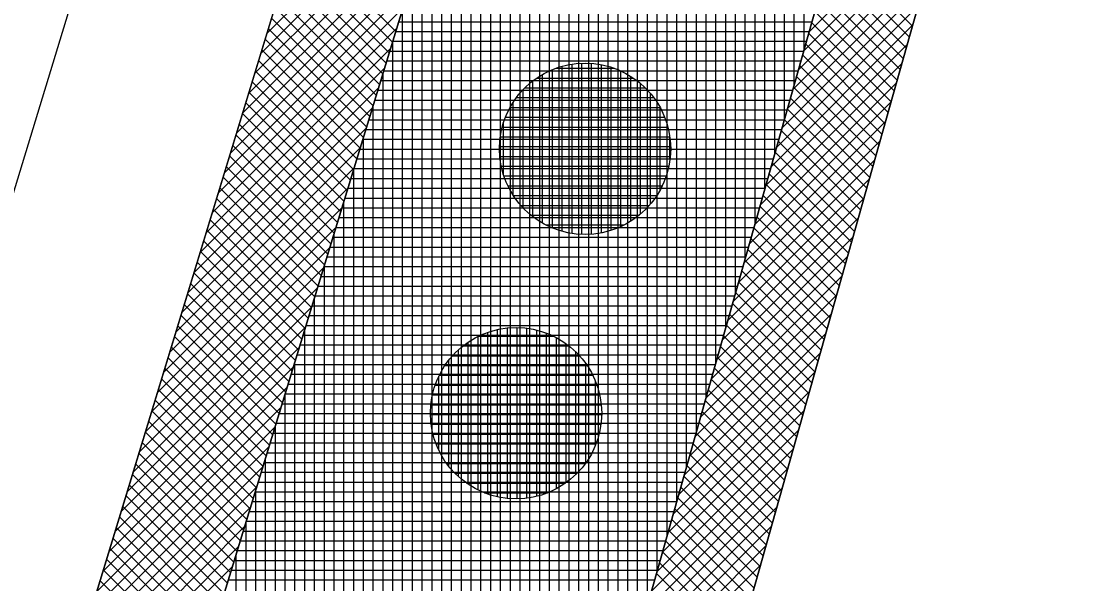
# Model space of a CAD drawing. Extents: x -565346 to -564154, y -1097386 to -1095620.
# Drawn here: x -564251.58 to -564229.82, y -1096497.87 to -1096486.38 of the extents above; entities that cross this region are included whole.
import ezdxf

# ---------------------------------------------------------------- set-up
doc = ezdxf.new("R2010")
doc.units = 0
for name, color, linetype in [('Vrstva 1', 7, 'Continuous'), ('Vrstva 13', 7, 'Continuous'), ('Vrstva 41', 7, 'Continuous'), ('Vrstva 42', 7, 'Continuous'), ('Vrstva 43', 7, 'Continuous'), ('Vrstva 44', 7, 'Continuous')]:
    doc.layers.add(name, color=color, linetype=linetype)

msp = doc.modelspace()

# ---------------------------------------------------------------- linework, layer by layer
at = {"layer": 'Vrstva 1'}
for p, q in [((-564259.14, -1096527.84), (-564234.67, -1096447.65)), ((-564242.07, -1096458.14), (-564259.02, -1096513.75))]:
    msp.add_line(p, q, dxfattribs=at)
at = {"layer": 'Vrstva 13'}
msp.add_line((-564226.29, -1096461.3), (-564238.75, -1096505.56), dxfattribs=at)
at = {"layer": 'Vrstva 41'}
for points in [[(-564230.6, -1096442.93), (-564234.67, -1096447.65), (-564259.14, -1096527.84), (-564264.72, -1096575.85), (-564272.07, -1096706.16), (-564269.623, -1096706.334), (-564262.228, -1096576.061), (-564256.683, -1096528.354)], [(-564221.399, -1096446.296), (-564223.301, -1096445.676), (-564228.215, -1096460.758), (-564240.675, -1096505.018), (-564249.271, -1096529.938), (-564254.757, -1096576.767), (-564262.137, -1096706.758), (-564260.141, -1096706.872), (-564252.76, -1096576.88), (-564247.38, -1096530.59), (-564238.75, -1096505.56), (-564226.29, -1096461.3)]]:
    msp.add_lwpolyline(points, close=True, dxfattribs=at)
at = {"layer": 'Vrstva 42'}
for p, q in [((-564242.791, -1096482.857), (-564246.565, -1096486.631)), ((-564242.916, -1096483.264), (-564246.689, -1096487.038)), ((-564243.04, -1096483.672), (-564246.814, -1096487.445)), ((-564232.597, -1096483.702), (-564235.488, -1096486.594)), ((-564243.164, -1096484.079), (-564246.938, -1096487.852)), ((-564232.707, -1096484.096), (-564235.599, -1096486.988)), ((-564243.289, -1096484.486), (-564247.062, -1096488.259)), ((-564232.818, -1096484.49), (-564235.71, -1096487.381)), ((-564245.939, -1096484.581), (-564243.931, -1096486.589)), ((-564243.413, -1096484.893), (-564247.186, -1096488.666)), ((-564246.005, -1096484.797), (-564243.997, -1096486.806)), ((-564232.929, -1096484.883), (-564235.821, -1096487.775)), ((-564235, -1096484.858), (-564233.378, -1096486.479)), ((-564246.072, -1096485.014), (-564244.063, -1096487.023)), ((-564235.062, -1096485.079), (-564233.441, -1096486.7)), ((-564243.537, -1096485.3), (-564247.31, -1096489.074)), ((-564246.138, -1096485.231), (-564244.129, -1096487.239)), ((-564233.04, -1096485.277), (-564235.932, -1096488.169)), ((-564235.124, -1096485.299), (-564233.503, -1096486.921)), ((-564246.204, -1096485.447), (-564244.195, -1096487.456)), ((-564235.186, -1096485.52), (-564233.565, -1096487.141)), ((-564243.661, -1096485.707), (-564247.435, -1096489.481)), ((-564246.27, -1096485.664), (-564244.262, -1096487.673)), ((-564233.151, -1096485.671), (-564236.042, -1096488.562)), ((-564235.248, -1096485.741), (-564233.627, -1096487.362)), ((-564246.336, -1096485.881), (-564244.328, -1096487.889)), ((-564233.262, -1096486.064), (-564236.153, -1096488.956)), ((-564235.31, -1096485.962), (-564233.689, -1096487.583)), ((-564243.786, -1096486.115), (-564247.559, -1096489.888)), ((-564246.402, -1096486.098), (-564244.394, -1096488.106)), ((-564235.372, -1096486.182), (-564233.751, -1096487.803)), ((-564243.91, -1096486.522), (-564247.683, -1096490.295)), ((-564246.468, -1096486.314), (-564244.46, -1096488.323)), ((-564233.372, -1096486.458), (-564236.264, -1096489.35)), ((-564235.435, -1096486.403), (-564233.813, -1096488.024)), ((-564246.601, -1096486.748), (-564244.592, -1096488.756)), ((-564246.535, -1096486.531), (-564244.526, -1096488.539)), ((-564235.497, -1096486.624), (-564233.875, -1096488.245)), ((-564244.034, -1096486.929), (-564247.807, -1096490.702)), ((-564246.667, -1096486.964), (-564244.658, -1096488.973)), ((-564233.483, -1096486.852), (-564236.375, -1096489.743)), ((-564235.559, -1096486.844), (-564233.938, -1096488.466)), ((-564246.733, -1096487.181), (-564244.725, -1096489.189)), ((-564235.621, -1096487.065), (-564234, -1096488.686)), ((-564244.159, -1096487.336), (-564247.931, -1096491.109)), ((-564246.799, -1096487.398), (-564244.791, -1096489.406)), ((-564233.594, -1096487.245), (-564236.486, -1096490.137)), ((-564235.683, -1096487.286), (-564234.062, -1096488.907)), ((-564246.865, -1096487.615), (-564244.857, -1096489.623)), ((-564235.745, -1096487.506), (-564234.124, -1096489.128)), ((-564244.283, -1096487.743), (-564248.056, -1096491.516)), ((-564246.931, -1096487.831), (-564244.923, -1096489.839)), ((-564233.705, -1096487.639), (-564236.597, -1096490.531)), ((-564235.807, -1096487.727), (-564234.186, -1096489.348)), ((-564246.997, -1096488.048), (-564244.989, -1096490.056)), ((-564233.816, -1096488.033), (-564236.707, -1096490.924)), ((-564235.869, -1096487.948), (-564234.248, -1096489.569)), ((-564244.407, -1096488.15), (-564248.18, -1096491.923)), ((-564247.064, -1096488.265), (-564245.055, -1096490.273)), ((-564235.932, -1096488.169), (-564234.31, -1096489.79)), ((-564247.13, -1096488.481), (-564245.122, -1096490.489)), ((-564233.927, -1096488.426), (-564236.818, -1096491.318)), ((-564235.994, -1096488.389), (-564234.373, -1096490.011)), ((-564244.532, -1096488.558), (-564248.304, -1096492.33)), ((-564247.196, -1096488.698), (-564245.188, -1096490.706)), ((-564236.056, -1096488.61), (-564234.435, -1096490.231)), ((-564247.262, -1096488.915), (-564245.254, -1096490.923)), ((-564234.037, -1096488.82), (-564236.929, -1096491.712)), ((-564236.118, -1096488.831), (-564234.497, -1096490.452)), ((-564244.656, -1096488.965), (-564248.428, -1096492.737)), ((-564247.328, -1096489.131), (-564245.32, -1096491.139)), ((-564236.18, -1096489.051), (-564234.559, -1096490.673)), ((-564247.394, -1096489.348), (-564245.386, -1096491.356)), ((-564234.148, -1096489.214), (-564237.04, -1096492.105)), ((-564236.242, -1096489.272), (-564234.621, -1096490.893)), ((-564244.78, -1096489.372), (-564248.553, -1096493.144)), ((-564247.46, -1096489.565), (-564245.452, -1096491.573)), ((-564236.304, -1096489.493), (-564234.683, -1096491.114)), ((-564244.905, -1096489.779), (-564248.677, -1096493.551)), ((-564247.526, -1096489.782), (-564245.519, -1096491.79)), ((-564234.259, -1096489.607), (-564237.151, -1096492.499)), ((-564236.367, -1096489.714), (-564234.745, -1096491.335)), ((-564247.593, -1096489.998), (-564245.585, -1096492.006)), ((-564234.37, -1096490.001), (-564237.261, -1096492.893)), ((-564236.429, -1096489.934), (-564234.807, -1096491.555)), ((-564245.029, -1096490.186), (-564248.801, -1096493.958)), ((-564247.659, -1096490.215), (-564245.651, -1096492.223)), ((-564236.491, -1096490.155), (-564234.87, -1096491.776)), ((-564247.725, -1096490.432), (-564245.717, -1096492.44)), ((-564234.481, -1096490.395), (-564237.372, -1096493.286)), ((-564236.553, -1096490.376), (-564234.932, -1096491.997)), ((-564245.153, -1096490.593), (-564248.925, -1096494.365)), ((-564247.791, -1096490.648), (-564245.783, -1096492.656)), ((-564236.615, -1096490.596), (-564234.994, -1096492.218)), ((-564247.857, -1096490.865), (-564245.849, -1096492.873)), ((-564234.591, -1096490.788), (-564237.483, -1096493.68)), ((-564236.677, -1096490.817), (-564235.056, -1096492.438)), ((-564245.278, -1096491.001), (-564249.049, -1096494.772)), ((-564247.923, -1096491.082), (-564245.916, -1096493.09)), ((-564236.739, -1096491.038), (-564235.118, -1096492.659)), ((-564247.989, -1096491.299), (-564245.982, -1096493.306)), ((-564234.702, -1096491.182), (-564237.594, -1096494.074)), ((-564236.801, -1096491.259), (-564235.18, -1096492.88)), ((-564245.402, -1096491.408), (-564249.174, -1096495.179)), ((-564248.056, -1096491.515), (-564246.048, -1096493.523)), ((-564236.864, -1096491.479), (-564235.242, -1096493.1)), ((-564248.122, -1096491.732), (-564246.114, -1096493.74)), ((-564234.813, -1096491.576), (-564237.705, -1096494.467)), ((-564236.926, -1096491.7), (-564235.305, -1096493.321)), ((-564245.526, -1096491.815), (-564249.298, -1096495.586)), ((-564248.188, -1096491.949), (-564246.18, -1096493.956)), ((-564234.924, -1096491.969), (-564237.816, -1096494.861)), ((-564236.988, -1096491.921), (-564235.367, -1096493.542)), ((-564248.254, -1096492.165), (-564246.246, -1096494.173)), ((-564237.05, -1096492.141), (-564235.429, -1096493.763)), ((-564245.651, -1096492.222), (-564249.422, -1096495.994)), ((-564248.32, -1096492.382), (-564246.312, -1096494.39)), ((-564235.035, -1096492.363), (-564237.926, -1096495.255)), ((-564237.112, -1096492.362), (-564235.491, -1096493.983)), ((-564248.386, -1096492.599), (-564246.379, -1096494.606)), ((-564237.174, -1096492.583), (-564235.553, -1096494.204)), ((-564245.775, -1096492.629), (-564249.546, -1096496.401)), ((-564248.452, -1096492.816), (-564246.445, -1096494.823)), ((-564235.146, -1096492.757), (-564238.037, -1096495.648)), ((-564237.236, -1096492.803), (-564235.615, -1096494.425)), ((-564245.899, -1096493.036), (-564249.67, -1096496.808)), ((-564248.518, -1096493.032), (-564246.511, -1096495.04)), ((-564237.299, -1096493.024), (-564235.677, -1096494.645)), ((-564248.585, -1096493.249), (-564246.577, -1096495.256)), ((-564235.256, -1096493.15), (-564238.148, -1096496.042)), ((-564237.361, -1096493.245), (-564235.739, -1096494.866)), ((-564246.024, -1096493.444), (-564249.795, -1096497.215)), ((-564248.651, -1096493.466), (-564246.643, -1096495.473)), ((-564237.423, -1096493.466), (-564235.802, -1096495.087)), ((-564248.717, -1096493.682), (-564246.709, -1096495.69)), ((-564235.367, -1096493.544), (-564238.259, -1096496.436)), ((-564237.485, -1096493.686), (-564235.864, -1096495.308)), ((-564246.148, -1096493.851), (-564249.919, -1096497.622)), ((-564248.783, -1096493.899), (-564246.776, -1096495.907)), ((-564237.547, -1096493.907), (-564235.926, -1096495.528)), ((-564248.849, -1096494.116), (-564246.842, -1096496.123)), ((-564235.478, -1096493.938), (-564238.37, -1096496.829)), ((-564237.609, -1096494.128), (-564235.988, -1096495.749)), ((-564246.272, -1096494.258), (-564250.043, -1096498.029)), ((-564248.915, -1096494.333), (-564246.908, -1096496.34)), ((-564235.589, -1096494.331), (-564238.481, -1096497.223)), ((-564237.671, -1096494.348), (-564236.05, -1096495.97)), ((-564248.981, -1096494.549), (-564246.974, -1096496.557)), ((-564237.733, -1096494.569), (-564236.112, -1096496.19)), ((-564246.397, -1096494.665), (-564250.167, -1096498.436)), ((-564249.047, -1096494.766), (-564247.04, -1096496.773)), ((-564235.7, -1096494.725), (-564238.591, -1096497.617)), ((-564237.796, -1096494.79), (-564236.174, -1096496.411)), ((-564249.114, -1096494.983), (-564247.106, -1096496.99)), ((-564237.858, -1096495.011), (-564236.237, -1096496.632)), ((-564246.521, -1096495.072), (-564250.292, -1096498.843)), ((-564249.18, -1096495.199), (-564247.173, -1096497.207)), ((-564235.811, -1096495.119), (-564238.702, -1096498.01)), ((-564237.92, -1096495.231), (-564236.299, -1096496.852)), ((-564249.246, -1096495.416), (-564247.239, -1096497.423)), ((-564237.982, -1096495.452), (-564236.361, -1096497.073)), ((-564246.645, -1096495.479), (-564250.416, -1096499.25)), ((-564249.312, -1096495.633), (-564247.305, -1096497.64)), ((-564235.921, -1096495.512), (-564238.813, -1096498.404)), ((-564246.77, -1096495.887), (-564250.54, -1096499.657)), ((-564249.378, -1096495.85), (-564247.371, -1096497.857)), ((-564238.044, -1096495.673), (-564236.423, -1096497.294)), ((-564249.444, -1096496.066), (-564247.437, -1096498.073)), ((-564236.032, -1096495.906), (-564238.924, -1096498.798)), ((-564238.106, -1096495.893), (-564236.485, -1096497.515)), ((-564246.894, -1096496.294), (-564250.664, -1096500.064)), ((-564249.51, -1096496.283), (-564247.503, -1096498.29)), ((-564236.143, -1096496.3), (-564239.035, -1096499.191)), ((-564238.168, -1096496.114), (-564236.547, -1096497.735)), ((-564249.577, -1096496.5), (-564247.57, -1096498.507)), ((-564238.231, -1096496.335), (-564236.609, -1096497.956)), ((-564247.018, -1096496.701), (-564250.788, -1096500.471)), ((-564249.643, -1096496.716), (-564247.636, -1096498.723)), ((-564236.254, -1096496.693), (-564239.145, -1096499.585)), ((-564238.293, -1096496.556), (-564236.671, -1096498.177)), ((-564249.709, -1096496.933), (-564247.702, -1096498.94)), ((-564238.355, -1096496.776), (-564236.734, -1096498.397)), ((-564247.143, -1096497.108), (-564250.913, -1096500.878)), ((-564249.775, -1096497.15), (-564247.768, -1096499.157)), ((-564236.365, -1096497.087), (-564239.256, -1096499.979)), ((-564238.417, -1096496.997), (-564236.796, -1096498.618)), ((-564249.841, -1096497.367), (-564247.834, -1096499.373)), ((-564238.479, -1096497.218), (-564236.858, -1096498.839)), ((-564247.267, -1096497.515), (-564251.037, -1096501.285)), ((-564249.907, -1096497.583), (-564247.9, -1096499.59)), ((-564236.475, -1096497.481), (-564239.367, -1096500.372)), ((-564238.541, -1096497.438), (-564236.92, -1096499.06)), ((-564249.973, -1096497.8), (-564247.967, -1096499.807)), ((-564238.603, -1096497.659), (-564236.982, -1096499.28))]:
    msp.add_line(p, q, dxfattribs=at)
at = {"layer": 'Vrstva 43'}
for p, q in [((-564235.59, -1096486.955), (-564235.59, -1096459.273)), ((-564235.79, -1096487.666), (-564235.79, -1096459.928)), ((-564235.99, -1096488.376), (-564235.99, -1096460.583)), ((-564236.19, -1096489.087), (-564236.19, -1096461.238)), ((-564236.39, -1096489.797), (-564236.39, -1096461.893)), ((-564236.59, -1096490.507), (-564236.59, -1096462.548)), ((-564236.79, -1096491.218), (-564236.79, -1096463.203)), ((-564236.99, -1096491.928), (-564236.99, -1096463.858)), ((-564237.19, -1096492.639), (-564237.19, -1096464.513)), ((-564237.39, -1096493.349), (-564237.39, -1096465.168)), ((-564237.59, -1096494.06), (-564237.59, -1096465.823)), ((-564237.79, -1096494.77), (-564237.79, -1096466.478)), ((-564237.99, -1096495.48), (-564237.99, -1096467.133)), ((-564238.19, -1096496.191), (-564238.19, -1096467.788)), ((-564238.39, -1096496.901), (-564238.39, -1096468.443)), ((-564238.59, -1096497.612), (-564238.59, -1096469.098)), ((-564238.79, -1096498.322), (-564238.79, -1096469.753)), ((-564238.99, -1096499.033), (-564238.99, -1096470.408)), ((-564239.19, -1096499.743), (-564239.19, -1096471.063)), ((-564239.39, -1096500.453), (-564239.39, -1096471.718)), ((-564239.59, -1096501.164), (-564239.59, -1096472.373)), ((-564239.79, -1096501.874), (-564239.79, -1096473.028)), ((-564239.99, -1096502.585), (-564239.99, -1096473.683)), ((-564240.19, -1096503.295), (-564240.19, -1096474.338)), ((-564240.39, -1096504.006), (-564240.39, -1096474.993)), ((-564240.59, -1096504.716), (-564240.59, -1096475.648)), ((-564240.79, -1096505.351), (-564240.79, -1096476.303)), ((-564240.99, -1096505.931), (-564240.99, -1096476.958)), ((-564241.19, -1096506.511), (-564241.19, -1096477.613)), ((-564241.39, -1096507.091), (-564241.39, -1096478.268)), ((-564241.59, -1096507.671), (-564241.59, -1096478.923)), ((-564241.79, -1096508.25), (-564241.79, -1096479.578)), ((-564241.99, -1096508.83), (-564241.99, -1096480.233)), ((-564242.19, -1096509.41), (-564242.19, -1096480.888)), ((-564242.39, -1096509.99), (-564242.39, -1096481.543)), ((-564242.59, -1096510.57), (-564242.59, -1096482.198)), ((-564242.79, -1096511.149), (-564242.79, -1096482.853)), ((-564242.99, -1096511.729), (-564242.99, -1096483.508)), ((-564243.19, -1096512.309), (-564243.19, -1096484.163)), ((-564243.39, -1096512.889), (-564243.39, -1096484.818)), ((-564243.59, -1096513.469), (-564243.59, -1096485.473)), ((-564243.79, -1096514.048), (-564243.79, -1096486.128)), ((-564243.87, -1096486.39), (-564235.431, -1096486.39)), ((-564243.931, -1096486.59), (-564235.487, -1096486.59)), ((-564243.992, -1096486.79), (-564235.543, -1096486.79)), ((-564243.99, -1096514.628), (-564243.99, -1096486.783)), ((-564244.053, -1096486.99), (-564235.6, -1096486.99)), ((-564244.175, -1096487.39), (-564235.712, -1096487.39)), ((-564244.114, -1096487.19), (-564235.656, -1096487.19)), ((-564244.236, -1096487.59), (-564235.769, -1096487.59)), ((-564244.19, -1096515.208), (-564244.19, -1096487.438)), ((-564244.297, -1096487.79), (-564235.825, -1096487.79)), ((-564244.358, -1096487.99), (-564235.881, -1096487.99)), ((-564244.419, -1096488.19), (-564235.938, -1096488.19)), ((-564244.39, -1096515.788), (-564244.39, -1096488.093)), ((-564244.481, -1096488.39), (-564235.994, -1096488.39)), ((-564244.542, -1096488.59), (-564236.05, -1096488.59)), ((-564244.603, -1096488.79), (-564236.107, -1096488.79)), ((-564244.59, -1096516.368), (-564244.59, -1096488.748)), ((-564244.664, -1096488.99), (-564236.163, -1096488.99)), ((-564244.725, -1096489.19), (-564236.219, -1096489.19)), ((-564244.79, -1096516.947), (-564244.79, -1096489.403)), ((-564244.786, -1096489.39), (-564236.275, -1096489.39)), ((-564244.908, -1096489.79), (-564236.388, -1096489.79)), ((-564244.847, -1096489.59), (-564236.332, -1096489.59)), ((-564244.969, -1096489.99), (-564236.444, -1096489.99)), ((-564245.03, -1096490.19), (-564236.501, -1096490.19)), ((-564244.99, -1096517.527), (-564244.99, -1096490.058)), ((-564245.091, -1096490.39), (-564236.557, -1096490.39)), ((-564245.152, -1096490.59), (-564236.613, -1096490.59)), ((-564245.213, -1096490.79), (-564236.67, -1096490.79)), ((-564245.19, -1096518.107), (-564245.19, -1096490.713)), ((-564245.274, -1096490.99), (-564236.726, -1096490.99)), ((-564245.336, -1096491.19), (-564236.782, -1096491.19)), ((-564245.397, -1096491.39), (-564236.838, -1096491.39)), ((-564245.39, -1096518.687), (-564245.39, -1096491.368)), ((-564245.458, -1096491.59), (-564236.895, -1096491.59)), ((-564245.519, -1096491.79), (-564236.951, -1096491.79)), ((-564245.59, -1096519.267), (-564245.59, -1096492.024)), ((-564245.58, -1096491.99), (-564237.007, -1096491.99)), ((-564245.702, -1096492.39), (-564237.12, -1096492.39)), ((-564245.641, -1096492.19), (-564237.064, -1096492.19)), ((-564245.763, -1096492.59), (-564237.176, -1096492.59)), ((-564245.824, -1096492.79), (-564237.233, -1096492.79)), ((-564245.79, -1096519.847), (-564245.79, -1096492.679)), ((-564245.885, -1096492.99), (-564237.289, -1096492.99)), ((-564245.946, -1096493.19), (-564237.345, -1096493.19)), ((-564246.007, -1096493.39), (-564237.402, -1096493.39)), ((-564245.99, -1096520.426), (-564245.99, -1096493.334)), ((-564246.068, -1096493.59), (-564237.458, -1096493.59)), ((-564246.129, -1096493.79), (-564237.514, -1096493.79)), ((-564246.19, -1096521.006), (-564246.19, -1096493.989)), ((-564246.19, -1096493.99), (-564237.57, -1096493.99)), ((-564246.252, -1096494.19), (-564237.627, -1096494.19)), ((-564246.313, -1096494.39), (-564237.683, -1096494.39)), ((-564246.435, -1096494.79), (-564237.796, -1096494.79)), ((-564246.39, -1096521.586), (-564246.39, -1096494.644)), ((-564246.374, -1096494.59), (-564237.739, -1096494.59)), ((-564246.496, -1096494.99), (-564237.852, -1096494.99)), ((-564246.557, -1096495.19), (-564237.908, -1096495.19)), ((-564246.618, -1096495.39), (-564237.965, -1096495.39)), ((-564246.59, -1096522.166), (-564246.59, -1096495.299)), ((-564246.679, -1096495.59), (-564238.021, -1096495.59)), ((-564246.74, -1096495.79), (-564238.077, -1096495.79)), ((-564246.801, -1096495.99), (-564238.133, -1096495.99)), ((-564246.79, -1096522.746), (-564246.79, -1096495.954)), ((-564246.862, -1096496.19), (-564238.19, -1096496.19)), ((-564246.923, -1096496.39), (-564238.246, -1096496.39)), ((-564246.99, -1096523.325), (-564246.99, -1096496.609)), ((-564246.984, -1096496.59), (-564238.302, -1096496.59)), ((-564247.045, -1096496.79), (-564238.359, -1096496.79)), ((-564247.168, -1096497.19), (-564238.471, -1096497.19)), ((-564247.106, -1096496.99), (-564238.415, -1096496.99)), ((-564247.229, -1096497.39), (-564238.528, -1096497.39)), ((-564247.19, -1096523.905), (-564247.19, -1096497.264)), ((-564247.29, -1096497.59), (-564238.584, -1096497.59)), ((-564247.351, -1096497.79), (-564238.64, -1096497.79))]:
    msp.add_line(p, q, dxfattribs=at)
msp.add_lwpolyline([(-564261.274, -1096726.84), (-564260.141, -1096706.872), (-564262.137, -1096706.758), (-564254.757, -1096576.767), (-564249.271, -1096529.938), (-564240.675, -1096505.018), (-564228.215, -1096460.758), (-564223.301, -1096445.676), (-564221.399, -1096446.296), (-564218.92, -1096438.69), (-564229.82, -1096442.05), (-564230.6, -1096442.93), (-564256.683, -1096528.354), (-564262.228, -1096576.061), (-564269.623, -1096706.334), (-564272.07, -1096706.16), (-564273.28, -1096725.96)], dxfattribs=at)
at = {"layer": 'Vrstva 44'}
for p, q in [((-564240.73, -1096490.602), (-564240.73, -1096487.367)), ((-564240.66, -1096487.34), (-564239.47, -1096487.34)), ((-564240.53, -1096490.67), (-564240.53, -1096487.297)), ((-564240.33, -1096490.712), (-564240.33, -1096487.256)), ((-564240.13, -1096490.732), (-564240.13, -1096487.237)), ((-564239.93, -1096490.728), (-564239.93, -1096487.241)), ((-564239.73, -1096490.7), (-564239.73, -1096487.267)), ((-564239.53, -1096490.648), (-564239.53, -1096487.318)), ((-564239.33, -1096490.571), (-564239.33, -1096487.398)), ((-564241.13, -1096490.371), (-564241.13, -1096487.596)), ((-564241.049, -1096487.54), (-564239.077, -1096487.54)), ((-564240.93, -1096490.503), (-564240.93, -1096487.465)), ((-564239.13, -1096490.462), (-564239.13, -1096487.506)), ((-564241.33, -1096490.19), (-564241.33, -1096487.778)), ((-564241.293, -1096487.74), (-564238.833, -1096487.74)), ((-564238.93, -1096490.314), (-564238.93, -1096487.653)), ((-564241.53, -1096489.936), (-564241.53, -1096488.032)), ((-564241.468, -1096487.94), (-564238.662, -1096487.94)), ((-564238.73, -1096490.114), (-564238.73, -1096487.852)), ((-564241.595, -1096488.14), (-564238.531, -1096488.14)), ((-564238.53, -1096489.822), (-564238.53, -1096488.143)), ((-564241.73, -1096489.516), (-564241.73, -1096488.454)), ((-564241.689, -1096488.34), (-564238.439, -1096488.34)), ((-564241.756, -1096488.54), (-564238.373, -1096488.54)), ((-564241.796, -1096488.74), (-564238.332, -1096488.74)), ((-564238.33, -1096489.204), (-564238.33, -1096488.755)), ((-564241.812, -1096488.94), (-564238.315, -1096488.94)), ((-564241.805, -1096489.14), (-564238.322, -1096489.14)), ((-564241.776, -1096489.34), (-564238.353, -1096489.34)), ((-564241.723, -1096489.54), (-564238.407, -1096489.54)), ((-564241.641, -1096489.74), (-564238.486, -1096489.74)), ((-564241.528, -1096489.94), (-564238.6, -1096489.94)), ((-564241.377, -1096490.14), (-564238.752, -1096490.14)), ((-564241.169, -1096490.34), (-564238.961, -1096490.34)), ((-564240.865, -1096490.54), (-564239.267, -1096490.54)), ((-564242.25, -1096495.951), (-564242.25, -1096492.816)), ((-564242.237, -1096492.81), (-564240.714, -1096492.81)), ((-564242.05, -1096496.034), (-564242.05, -1096492.733)), ((-564241.85, -1096496.093), (-564241.85, -1096492.677)), ((-564241.65, -1096496.124), (-564241.65, -1096492.644)), ((-564241.45, -1096496.132), (-564241.45, -1096492.634)), ((-564241.25, -1096496.118), (-564241.25, -1096492.65)), ((-564241.05, -1096496.081), (-564241.05, -1096492.688)), ((-564240.85, -1096496.018), (-564240.85, -1096492.751)), ((-564240.65, -1096495.926), (-564240.65, -1096492.84)), ((-564242.557, -1096493.01), (-564240.392, -1096493.01)), ((-564242.45, -1096495.835), (-564242.45, -1096492.933)), ((-564240.45, -1096495.802), (-564240.45, -1096492.967)), ((-564242.771, -1096493.21), (-564240.179, -1096493.21)), ((-564242.65, -1096495.678), (-564242.65, -1096493.089)), ((-564240.25, -1096495.632), (-564240.25, -1096493.134)), ((-564242.926, -1096493.41), (-564240.021, -1096493.41)), ((-564242.85, -1096495.462), (-564242.85, -1096493.306)), ((-564240.05, -1096495.398), (-564240.05, -1096493.369)), ((-564243.05, -1096495.142), (-564243.05, -1096493.625)), ((-564243.042, -1096493.61), (-564239.907, -1096493.61)), ((-564243.127, -1096493.81), (-564239.822, -1096493.81)), ((-564239.85, -1096495.032), (-564239.85, -1096493.737)), ((-564243.182, -1096494.01), (-564239.765, -1096494.01)), ((-564243.214, -1096494.21), (-564239.734, -1096494.21)), ((-564243.222, -1096494.41), (-564239.726, -1096494.41)), ((-564243.209, -1096494.61), (-564239.741, -1096494.61)), ((-564243.171, -1096494.81), (-564239.778, -1096494.81)), ((-564243.106, -1096495.01), (-564239.841, -1096495.01)), ((-564243.015, -1096495.21), (-564239.934, -1096495.21)), ((-564242.891, -1096495.41), (-564240.058, -1096495.41)), ((-564242.721, -1096495.61), (-564240.228, -1096495.61)), ((-564242.485, -1096495.81), (-564240.462, -1096495.81)), ((-564242.12, -1096496.01), (-564240.831, -1096496.01))]:
    msp.add_line(p, q, dxfattribs=at)
for centre in [(-564240.064, -1096488.984), (-564241.474, -1096494.384)]:
    msp.add_circle(centre, 1.75, dxfattribs=at)

doc.saveas('drawing.dxf')
